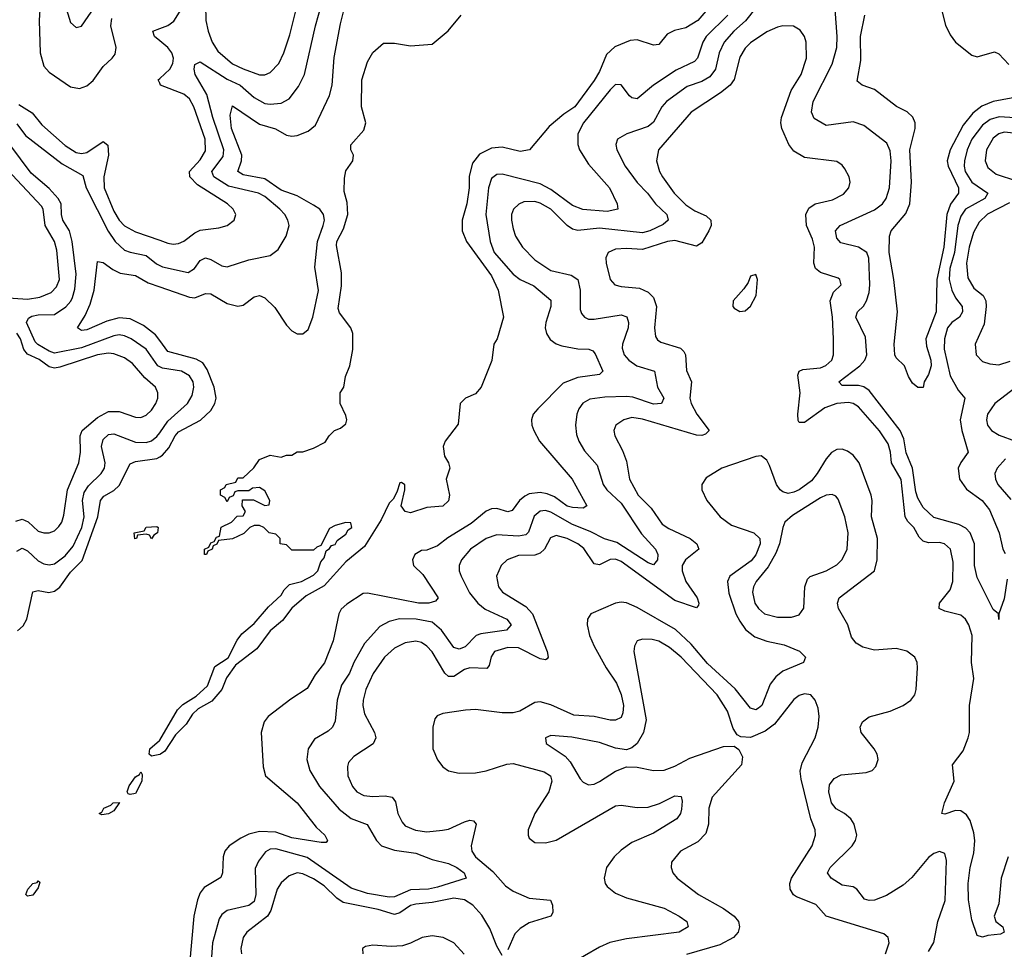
# Model space of a CAD drawing. Header units: inches. Extents: x 1843162 to 1959474, y 907081 to 1016326.
# Tile 610 of 656: x 1939481 to 1943131, y 974727 to 978173. Entities that reach past the tile are written whole.
import ezdxf

# ---------------------------------------------------------------- set-up
doc = ezdxf.new("R2010")
doc.units = ezdxf.units.IN
doc.header["$MEASUREMENT"] = 0
doc.layers.add('B9937', color=7, linetype='Continuous')
doc.layers.add('B9947', color=7, linetype='Continuous')

msp = doc.modelspace()

# ---------------------------------------------------------------- linework, layer by layer
at = {"layer": 'B9937', "color": 5}
for points, elevation in [([(1939557, 978230), (1939552.8, 978170), (1939556.4, 978050), (1939570, 978000.3), (1939590, 977977.8), (1939670, 977924.2), (1939702.3, 977917.7), (1939730, 977927.5), (1939753.2, 977946.8), (1939790, 977999.7), (1939824, 978030), (1939834.6, 978045.4), (1939838.8, 978070), (1939818.8, 978150), (1939823.2, 978176.8)], 520), ([(1939654.2, 978210), (1939670, 978162.4), (1939690, 978144.2), (1939710, 978148.8), (1939759.5, 978220.5)], 540), ([(1940000, 978094.2), (1939980.2, 978110), (1939974.4, 978130), (1940000, 978139.8)], 480), ([(1940000, 977937.5), (1939994.3, 977950), (1940000, 977955.2)], 480), ([(1939478.3, 977858.3), (1939527.8, 977827.8), (1939563.2, 977783.2), (1939650, 977706.1), (1939690, 977680.8), (1939710, 977676.5), (1939730, 977680.1), (1939790, 977721.6), (1939807.9, 977707.9), (1939810.7, 977670.7), (1939792.8, 977590), (1939794.8, 977550), (1939830, 977463.5), (1939850, 977430.1), (1939870, 977409.1), (1939910, 977386.9), (1940000, 977355.3)], 480), ([(1939470, 977786.7), (1939503.2, 977743.2), (1939637.9, 977637.9), (1939714.9, 977594.9), (1939728, 977550), (1939808.8, 977388.8), (1939835.4, 977350), (1939870, 977318.6), (1939890, 977310.5), (1939950, 977299), (1939987.7, 977267.7), (1940000, 977261.6)], 460), ([(1940000, 976886.5), (1939993.7, 976890), (1939950, 976950.8), (1939893.7, 976990), (1939870, 977000.6), (1939850, 977004.1), (1939830, 977001.1), (1939710, 976956.2), (1939610, 976937), (1939590, 976943.9), (1939548.6, 976968.6), (1939539, 976979), (1939506.9, 977050), (1939513.5, 977066.5), (1939526.2, 977073.8), (1939550, 977078.4), (1939610, 977079.9), (1939651.7, 977108.2), (1939671, 977129), (1939677.3, 977142.7), (1939685.7, 977174.3), (1939690.2, 977230), (1939676.1, 977350), (1939665.6, 977390), (1939641, 977430), (1939635.7, 977450), (1939634.6, 977490), (1939623.6, 977510), (1939590, 977547.2), (1939523.9, 977603.9), (1939444, 977710)], 460), ([(1939385.8, 977145.8), (1939510, 977136.8), (1939556.3, 977143.7), (1939598.2, 977161.8), (1939617.7, 977182.3), (1939628.3, 977210), (1939619, 977319), (1939610.2, 977350.2), (1939575.6, 977410), (1939567.7, 977470), (1939561.5, 977481.5), (1939435.8, 977615.8)], 480), ([(1940000, 976983.1), (1939984.3, 977004.3), (1939939.4, 977039.4), (1939890, 977063.4), (1939850, 977067.5), (1939804.5, 977055.5), (1939730, 977023), (1939710, 977020.4), (1939695.1, 977030), (1939723.8, 977076.2), (1939742.4, 977117.6), (1939756.8, 977170), (1939770, 977276), (1939790, 977272.4), (1939826.2, 977246.2), (1939853.2, 977233.2), (1939910, 977224.6), (1939957, 977197), (1940000, 977182.2)], 440), ([(1939466.5, 976313.5), (1939490, 976320.9), (1939511.9, 976311.9), (1939550, 976276.8), (1939570, 976270.8), (1939590, 976270.8), (1939610, 976277.7), (1939626.6, 976293.4), (1939636.7, 976310), (1939644.2, 976335.8), (1939658.1, 976430), (1939700.6, 976530), (1939707, 976570), (1939705.3, 976630), (1939712.8, 976650), (1939770, 976698.6), (1939810, 976719.9), (1939850, 976719.9), (1939910, 976698.9), (1939930, 976698.5), (1939950, 976706.8), (1939970, 976725.5), (1939985.2, 976750), (1939992.7, 976770), (1939993.1, 976790), (1939983.9, 976810), (1939945.5, 976845.5), (1939898.6, 976898.6), (1939870, 976918.8), (1939830, 976934.6), (1939810, 976936.6), (1939770, 976930.8), (1939630, 976884.4), (1939610, 976880.4), (1939590, 976885.6), (1939553.7, 976913.6), (1939510, 976932.6), (1939496.5, 976950), (1939484.4, 976990), (1939470, 977010.2)], 480), ([(1939470, 976202), (1939490, 976213.2), (1939510, 976203.8), (1939550, 976166.5), (1939570, 976155.7), (1939590, 976152), (1939610, 976155.3), (1939650, 976185.8), (1939679.2, 976220.8), (1939711.7, 976290), (1939720.2, 976330), (1939713.4, 976390), (1939720.1, 976419.9), (1939735.8, 976444.2), (1939782.6, 976490), (1939794.9, 976510), (1939797.5, 976530), (1939784, 976590), (1939790, 976617.1), (1939810, 976635.2), (1939830, 976637.1), (1939910, 976606.4), (1939950, 976605.9), (1939970, 976611.9), (1939990, 976627.2), (1940000, 976641.4)], 460), ([(1939472.9, 975907.1), (1939494.5, 975925.5), (1939507.6, 975950), (1939530, 976051.4), (1939550, 976057.1), (1939589.6, 976049.6), (1939610, 976053.9), (1939630, 976069.6), (1939670, 976125.2), (1939712.2, 976167.8), (1939771, 976330), (1939780.5, 976390), (1939793.1, 976406.9), (1939830, 976427.9), (1939850, 976445.9), (1939890, 976526.4), (1939910, 976534.8), (1939990, 976546), (1940000, 976552)], 440), ([(1940000, 975449.3), (1939970, 975442.4), (1939960.7, 975450), (1939963.5, 975470), (1939999.2, 975500.8), (1940000, 975502.2)], 420)]:
    msp.add_lwpolyline(points, dxfattribs=dict(at, elevation=elevation))
at = {"layer": 'B9937', "color": 5, "elevation": 420}
for points in [[(1939970, 976248), (1939962, 976262), (1939950, 976266), (1939918, 976262), (1939914, 976250), (1939908.4, 976248.4), (1939906, 976270), (1939942, 976278), (1939950, 976292), (1939990, 976294), (1939994, 976290), (1939992, 976270), (1939978, 976262)], [(1939890, 975300.7), (1939882.7, 975302.7), (1939879.5, 975310), (1939887.4, 975332.6), (1939910, 975365.5), (1939924.8, 975375.2), (1939930, 975384.7), (1939934.6, 975374.6), (1939934.3, 975350), (1939910, 975304.7)], [(1939785.6, 975225.6), (1939775.3, 975230), (1939785.4, 975234.6), (1939792.7, 975250), (1939818.5, 975261.5), (1939827, 975270), (1939850.5, 975270.5), (1939830, 975239.6), (1939810, 975228.7)], [(1939510, 974924.2), (1939503.6, 974930), (1939511.6, 974950), (1939529.7, 974970), (1939545.6, 974974.4), (1939550, 974980.7), (1939556.1, 974976.1), (1939550, 974954), (1939530, 974927.9)]]:
    msp.add_lwpolyline(points, close=True, dxfattribs=at)
at = {"layer": 'B9947', "color": 5}
for points, elevation in [([(1940168.9, 978288.9), (1940171.5, 978170), (1940179.2, 978130), (1940194.4, 978090), (1940215.7, 978055.7), (1940270, 978009), (1940310, 977990.1), (1940370, 977968.5), (1940390, 977968.9), (1940410, 977977.3), (1940441.2, 978010), (1940460.2, 978050), (1940483, 978117), (1940505.9, 978210)], 480), ([(1942877.9, 978290), (1942912.3, 978152.3), (1942930, 978116.3), (1942950, 978089.5), (1943010, 978041.9), (1943030, 978035.5), (1943094.1, 978054.1), (1943110, 978045.8), (1943147.2, 978007.2)], 440), ([(1940000, 977261.6), (1940010, 977256.6), (1940105, 977235), (1940129.6, 977250.5), (1940150, 977280.1), (1940170, 977289.5), (1940190, 977284.4), (1940230, 977260.1), (1940250, 977256.6), (1940330, 977282), (1940410, 977299), (1940439.4, 977320.6), (1940469.2, 977370.8), (1940479.8, 977410), (1940475, 977430), (1940464.4, 977450), (1940445.8, 977470), (1940390, 977517.3), (1940366.2, 977530), (1940255.5, 977555.5), (1940200.7, 977590), (1940193.2, 977610), (1940234.7, 977665.3), (1940237.8, 977690), (1940197.3, 977810), (1940175, 977895), (1940131.5, 977970), (1940127.6, 977990), (1940130, 978006.8), (1940150, 978016.5), (1940250, 977952.6), (1940298.5, 977930), (1940350, 977884.1), (1940390, 977862.7), (1940410, 977859.4), (1940450, 977863.6), (1940480.1, 977879.9), (1940515, 977925), (1940536.9, 977970), (1940577.4, 978150), (1940610.3, 978270)], 460), ([(1943140.8, 976099.2), (1943130, 976026), (1943110.3, 975970), (1943110, 975948.7), (1943109.3, 975970), (1943090, 975986.6), (1943030, 976105.1), (1943020.8, 976150), (1943019.9, 976230), (1943004.3, 976270), (1942987.8, 976287.8), (1942961.8, 976301.8), (1942870, 976326.9), (1942830, 976364.3), (1942810, 976399), (1942802.2, 976422.2), (1942790.2, 976510), (1942767.1, 976567.1), (1942758.8, 976618.8), (1942745.3, 976650), (1942630, 976797.7), (1942610, 976811.5), (1942590, 976817.1), (1942530, 976816.4), (1942517.2, 976830), (1942595.8, 976890), (1942613.2, 976910), (1942620.7, 976930), (1942616.4, 976996.4), (1942579.9, 977070), (1942586.3, 977090), (1942608.9, 977111.1), (1942620.4, 977130), (1942630, 977161.6), (1942632.8, 977190), (1942628.5, 977288.5), (1942621.1, 977310), (1942590, 977329.9), (1942525.1, 977345.1), (1942510, 977362.6), (1942505.4, 977390), (1942522, 977410), (1942650, 977467.8), (1942678.9, 977490), (1942692.6, 977510), (1942705.1, 977550), (1942711.7, 977650), (1942707.2, 977687.2), (1942694.8, 977714.8), (1942610, 977780.7), (1942570, 977794.6), (1942470, 977781.1), (1942426.5, 977806.5), (1942415.9, 977830), (1942421.7, 977870), (1942492.6, 978007.4), (1942509.9, 978070), (1942511.4, 978110), (1942499.2, 978280.8)], 460), ([(1940000, 977182.2), (1940110, 977144.2), (1940130, 977141.8), (1940170, 977157.4), (1940190, 977156.8), (1940250, 977120.7), (1940290, 977110.8), (1940310, 977115), (1940350, 977145.6), (1940370, 977150.2), (1940390, 977142.3), (1940426.3, 977106.3), (1940470, 977040.2), (1940490, 977019.8), (1940510, 977008.8), (1940530, 977008.6), (1940550, 977024.9), (1940567.9, 977070), (1940588.6, 977168.6), (1940575.4, 977255.4), (1940584.7, 977350), (1940606.1, 977410), (1940610.3, 977430), (1940607.5, 977450), (1940593.1, 977470), (1940570, 977485.6), (1940510, 977519.4), (1940450, 977540.4), (1940390, 977582.6), (1940310, 977597.2), (1940290, 977609.8), (1940303.4, 977650), (1940304.2, 977670), (1940265.9, 977770), (1940261, 977819), (1940270, 977853.4), (1940370, 977785.9), (1940428.8, 977768.8), (1940470, 977744.3), (1940490, 977740.8), (1940510, 977743.9), (1940550, 977760.1), (1940578.1, 977781.9), (1940630, 977892.2), (1940639.9, 977930), (1940646.9, 978033.1), (1940670, 978157.1), (1940692.3, 978247.7)], 440), ([(1942047.1, 978230), (1941994.3, 978170), (1941950, 978142.8), (1941907.7, 978132.3), (1941880.6, 978119.4), (1941850, 978080.9), (1941830, 978078.4), (1941770, 978098.7), (1941744.2, 978095.8), (1941687.4, 978072.6), (1941655.9, 978044.1), (1941630, 977981.2), (1941610, 977947), (1941539, 977850), (1941497.5, 977822.5), (1941443.1, 977776.9), (1941371.3, 977690), (1941335.8, 977684.2), (1941270, 977699.8), (1941230, 977696.5), (1941185.4, 977674.6), (1941159.2, 977640.8), (1941147.6, 977592.4), (1941146.9, 977550), (1941138.2, 977490), (1941121.1, 977430), (1941121.7, 977390), (1941136.8, 977350), (1941230, 977222.8), (1941254.7, 977170), (1941274.8, 977070), (1941251, 976990), (1941238.8, 976970), (1941230.6, 976909.4), (1941191.3, 976810), (1941170, 976786), (1941134, 976770), (1941114, 976750), (1941106.4, 976673.6), (1941058, 976610), (1941051.3, 976590), (1941055.3, 976555.3), (1941071, 976530), (1941076, 976510), (1941062, 976470), (1941074.8, 976410), (1941070, 976388.7), (1941049.3, 976369.3), (1940990, 976364), (1940930, 976345.2), (1940910, 976349), (1940895.3, 976370), (1940908.7, 976430), (1940908.4, 976448.4), (1940896.5, 976456.5), (1940890, 976456), (1940879.1, 976420.9), (1940864.9, 976395.1), (1940850, 976380.9), (1940821.5, 976318.5), (1940759.6, 976220.4), (1940690, 976162.4), (1940610, 976073.8), (1940542.5, 976037.5), (1940489.3, 975990.7), (1940454.8, 975945.2), (1940410, 975907.3), (1940359.5, 975840.5), (1940280.4, 975779.6), (1940247.6, 975732.4), (1940230.3, 975689.7), (1940193.1, 975646.9), (1940142.3, 975617.7), (1940121.6, 975598.4), (1940098.7, 975561.3), (1940058.2, 975521.8), (1940019, 975461), (1940002.8, 975450), (1940000, 975449.3)], 420), ([(1942210, 978216.2), (1942171.3, 978168.7), (1942127.8, 978130), (1942092.3, 978090), (1942073.8, 978050), (1942060.5, 977990), (1942039, 977961), (1942010, 977943.6), (1941955.1, 977924.9), (1941878.9, 977870), (1941861.5, 977850), (1941830, 977792.7), (1941810, 977776.6), (1941732, 977750), (1941696.5, 977730), (1941691.3, 977710), (1941694.7, 977690), (1941725.3, 977630), (1941769.4, 977569.4), (1941808.3, 977530), (1941837.9, 977490), (1941880.4, 977450), (1941885.1, 977430), (1941866.8, 977413.2), (1941817.1, 977390), (1941790, 977383.1), (1941630, 977399.4), (1941550, 977391.2), (1941530, 977396.7), (1941510, 977409.9), (1941450.4, 977470), (1941410, 977493.2), (1941390, 977499), (1941350, 977497.3), (1941330.6, 977489.4), (1941311.8, 977470), (1941304.5, 977450), (1941303.6, 977430), (1941310, 977398), (1941318.5, 977370), (1941345.3, 977330), (1941390, 977283), (1941450, 977243), (1941525.7, 977225.7), (1941550, 977210.1), (1941559.1, 977170), (1941558.6, 977098.6), (1941563.3, 977083.4), (1941574.9, 977070), (1941590, 977063.2), (1941610, 977062.1), (1941710, 977078.2), (1941731.5, 977071.5), (1941738.3, 977050), (1941735.9, 977030), (1941715.8, 976970), (1941714.6, 976954.6), (1941722, 976930), (1941738.8, 976910), (1941768.3, 976890), (1941834, 976870), (1941845.7, 976810), (1941868.6, 976770), (1941860.3, 976750), (1941830, 976748), (1941753.5, 976773.5), (1941730, 976776.4), (1941650, 976773.9), (1941594.3, 976765.7), (1941568.3, 976751.7), (1941553.2, 976730), (1941545.6, 976710), (1941540.8, 976670), (1941545.4, 976634.5), (1941554.1, 976610), (1941574.2, 976574.2), (1941621.3, 976521.3), (1941643.3, 976450), (1941657.9, 976430), (1941710, 976381.1), (1941786.2, 976266.2), (1941838, 976210), (1941846, 976190), (1941845.4, 976170), (1941830, 976152), (1941810, 976159.9), (1941694.2, 976234.2), (1941648.2, 976248.2), (1941595.9, 976275.9), (1941530, 976301.1), (1941450, 976347.1), (1941430, 976353.4), (1941410, 976350.8), (1941388, 976332), (1941366.9, 976273.1), (1941357.1, 976262.9), (1941330, 976258.3), (1941250, 976263.2), (1941210.2, 976250), (1941152.4, 976210), (1941119, 976170), (1941110.1, 976150), (1941110.1, 976130), (1941117.2, 976110), (1941148.1, 976048.1), (1941179.5, 976010), (1941207, 975987), (1941286.7, 975950), (1941302.6, 975930), (1941285.5, 975910), (1941190, 975896.2), (1941173.2, 975890), (1941132, 975848), (1941110, 975839.2), (1941090, 975845.6), (1941044.8, 975910), (1941010, 975938.9), (1940950.1, 975949.9), (1940888.7, 975951.3), (1940850, 975941.9), (1940816.1, 975923.9), (1940759.4, 975860.6), (1940719.8, 975790), (1940703.4, 975750), (1940673.8, 975706.2), (1940658, 975650), (1940650, 975572.7), (1940640.2, 975550), (1940625, 975535), (1940574, 975506), (1940550.2, 975470), (1940545.4, 975430), (1940557, 975390), (1940591.8, 975330), (1940665.7, 975245.7), (1940710, 975211.6), (1940769.1, 975189.1), (1940803.7, 975130), (1940822.7, 975110), (1940870, 975093.7), (1940950, 975083.3), (1941010, 975059), (1941070, 975044.7), (1941101.7, 975030), (1941129.1, 975010), (1941135.5, 974990), (1941030, 974956.5), (1940996.3, 974950), (1940930, 974946.5), (1940870, 974921.6), (1940850, 974919.6), (1940770, 974934.1), (1940710, 974953.2), (1940547.1, 975067.1), (1940430, 975099.2), (1940410, 975097.5), (1940392.1, 975087.9), (1940366.1, 975053.9), (1940353.7, 975026.3), (1940356, 974930), (1940350, 974904), (1940330, 974888.7), (1940249.7, 974870.3), (1940230, 974855.7), (1940220.4, 974839.6), (1940195.6, 974750), (1940190, 974662.8)], 460), ([(1940000, 978139.8), (1940030, 978151.3), (1940052.3, 978167.7), (1940079.7, 978210)], 480), ([(1940000, 975502.2), (1940065.7, 975614.3), (1940085.5, 975634.5), (1940134.7, 975665.3), (1940176.6, 975703.4), (1940204.9, 975775.1), (1940253.3, 975806.7), (1940286.8, 975873.2), (1940304.4, 975895.6), (1940350, 975934.9), (1940403.9, 975996.1), (1940450, 976039.3), (1940460.9, 976059.1), (1940480.7, 976079.3), (1940525.2, 976090), (1940570, 976114), (1940586, 976130), (1940597.2, 976162.8), (1940610, 976178), (1940616.5, 976203.5), (1940630, 976212), (1940636.5, 976223.5), (1940650, 976227.7), (1940658, 976242), (1940690, 976265.5), (1940698.6, 976281.4), (1940711.6, 976290), (1940708, 976308), (1940690, 976308.7), (1940650, 976298), (1940630, 976286), (1940596.9, 976223.1), (1940582, 976218), (1940570, 976206), (1940490, 976206), (1940470, 976226), (1940446, 976230), (1940446, 976250), (1940430, 976266), (1940406, 976270), (1940386, 976290), (1940370, 976298), (1940350, 976298), (1940334, 976290), (1940311.6, 976268.4), (1940270, 976248), (1940218, 976242), (1940212, 976228), (1940198, 976222), (1940194, 976210), (1940178, 976202), (1940174, 976190), (1940166, 976190), (1940166, 976210), (1940182, 976218), (1940190, 976234), (1940202, 976238), (1940210, 976254), (1940222, 976258), (1940228, 976292), (1940266, 976310), (1940287.3, 976332.7), (1940310, 976334), (1940318, 976350), (1940306, 976370), (1940307.3, 976392.7), (1940347.3, 976392.7), (1940390, 976372), (1940406, 976374), (1940408, 976390), (1940390, 976426), (1940370, 976438), (1940343.6, 976436.4), (1940330, 976426), (1940290, 976426), (1940278, 976422), (1940272.7, 976407.3), (1940258, 976402), (1940250, 976386), (1940242, 976402), (1940226, 976410), (1940226, 976430), (1940242, 976438), (1940246, 976450), (1940282, 976458), (1940290, 976474), (1940310, 976474), (1940348.4, 976511.6), (1940370, 976542), (1940410, 976558), (1940450, 976551.3), (1940470, 976558), (1940490, 976558), (1940510, 976571), (1940530, 976571.3), (1940570, 976584.7), (1940613.6, 976606.4), (1940628, 976630), (1940648, 976650), (1940670, 976658), (1940690, 976674), (1940694, 976690), (1940690, 976706), (1940669, 976750), (1940668.7, 976790), (1940682, 976810), (1940689.3, 976850), (1940705.2, 976890), (1940715.3, 976950), (1940715.3, 977010), (1940708.7, 977030), (1940666.6, 977086.6), (1940662, 977102), (1940673.5, 977186.5), (1940674.3, 977234.3), (1940655.4, 977335.4), (1940656.8, 977350), (1940681.9, 977398.1), (1940696.8, 977450), (1940694.7, 977494.8), (1940683.7, 977536.3), (1940684.7, 977584.7), (1940690, 977612), (1940715.3, 977650), (1940718, 977670), (1940708, 977690), (1940708.7, 977708.7), (1940756.3, 977763.7), (1940764.5, 977790), (1940748.4, 977850), (1940749.8, 977950), (1940770, 978016), (1940790, 978050.8), (1940830, 978086), (1940870, 978086), (1940930, 978076), (1941010, 978082), (1941069.1, 978130.9), (1941118, 978190)], 420), ([(1942106.5, 978190), (1942025.3, 978110), (1942013, 978090), (1941993.3, 978030), (1941981.9, 978018.1), (1941913.8, 977986.2), (1941829.8, 977930.2), (1941770, 977879.1), (1941750, 977882.9), (1941741.2, 977890), (1941710, 977931.3), (1941690, 977932), (1941670, 977913.3), (1941570.6, 977790), (1941549.6, 977750), (1941549.6, 977710), (1941556.6, 977690), (1941590, 977637.4), (1941666.8, 977550), (1941696.2, 977490), (1941697.6, 977470), (1941658.2, 977461.8), (1941568.8, 977468.8), (1941530, 977484.2), (1941450, 977542.7), (1941410, 977563.7), (1941270, 977600.4), (1941250, 977599.2), (1941230, 977584.5), (1941218.5, 977550), (1941209.4, 977450), (1941224.6, 977350), (1941239.9, 977310), (1941310, 977229.6), (1941336, 977210), (1941386.7, 977186.7), (1941450, 977132.7), (1941450.1, 977110), (1941430.7, 977050), (1941429.1, 977030), (1941433.8, 977010), (1941446.9, 976986.9), (1941470, 976970.7), (1941490, 976963.8), (1941550, 976952.2), (1941591.3, 976951.3), (1941605.4, 976945.4), (1941614.6, 976934.6), (1941642.8, 976870), (1941630, 976857.8), (1941550, 976846.7), (1941495, 976825), (1941401.1, 976730), (1941384.5, 976710), (1941378.4, 976690), (1941379.3, 976670), (1941386.5, 976650), (1941408.4, 976610), (1941529.4, 976470), (1941583.8, 976370), (1941570, 976361.7), (1941530, 976363.9), (1941510, 976369.9), (1941463.7, 976403.7), (1941435.7, 976415.7), (1941410, 976419.5), (1941370, 976414.6), (1941353.1, 976406.9), (1941333.8, 976390), (1941306.8, 976353.2), (1941290, 976348.7), (1941250, 976360.8), (1941230, 976359.5), (1941210, 976350.3), (1941154.9, 976305.1), (1941067.7, 976252.3), (1941030, 976222.1), (1940990, 976205.7), (1940970, 976205.3), (1940946.2, 976190), (1940936.5, 976170), (1940941, 976150), (1940975.9, 976115.9), (1941032.6, 976030), (1941022.2, 976017.8), (1940997.3, 976010), (1940959.3, 976010), (1940770, 976046.5), (1940754.1, 976045.9), (1940693.5, 976006.5), (1940673, 975987), (1940664.1, 975970), (1940643.1, 975870), (1940610.9, 975789.1), (1940576.5, 975743.5), (1940546.9, 975693.1), (1940485.8, 975654.2), (1940401.5, 975590), (1940387.4, 975570), (1940376.6, 975530), (1940383.2, 975403.2), (1940392.6, 975370), (1940509.1, 975270), (1940579.6, 975179.6), (1940612.6, 975150), (1940622.4, 975130), (1940617.5, 975122.5), (1940598, 975122), (1940490, 975140.2), (1940430, 975160.5), (1940370, 975162.9), (1940330, 975153.7), (1940301, 975139), (1940257.8, 975110), (1940241.9, 975090), (1940234.8, 975070), (1940232.4, 975010), (1940226.7, 974993.3), (1940164.5, 974955.5), (1940150, 974936.1), (1940140.3, 974910), (1940126, 974850), (1940110.1, 974670)], 440), ([(1943190, 977888), (1943090, 977869.2), (1943047.2, 977852.8), (1943013.6, 977826.4), (1942977.9, 977782.1), (1942930.6, 977690), (1942918.9, 977650), (1942922, 977630), (1942960.7, 977550), (1942960.4, 977530), (1942931.3, 977488.7), (1942918.2, 977450), (1942906.7, 977330), (1942880.9, 977210), (1942878.5, 977090), (1942839.9, 976990), (1942842.3, 976962.3), (1942858.9, 976910), (1942859.8, 976890), (1942850, 976857.4), (1942833.4, 976830), (1942830, 976808.7), (1942810, 976809.2), (1942790, 976825.2), (1942775.1, 976850), (1942761.2, 976890), (1942730, 976919.3), (1942725.1, 976930), (1942722.4, 976970), (1942734.3, 977090), (1942721.7, 977210), (1942704.4, 977310), (1942705.6, 977370), (1942711.6, 977390), (1942766.1, 977453.9), (1942781.1, 977490), (1942786.8, 977570), (1942780.1, 977690), (1942799.7, 977770), (1942799.7, 977790), (1942791.8, 977811.8), (1942770.8, 977830.8), (1942731.5, 977851.5), (1942650, 977913.5), (1942603.7, 977930), (1942585.5, 977945.5), (1942598.3, 978021.7), (1942597.6, 978110), (1942613.9, 978190)], 440), ([(1943145.4, 975070), (1943119.1, 974990), (1943110, 974895.3), (1943093.4, 974850), (1943098.8, 974830), (1943124.9, 974810), (1943130.4, 974790), (1943117, 974783), (1943070, 974778), (1943050, 974771.3), (1943030, 974777.6), (1943010, 974835.6), (1942997.8, 974910), (1942996.3, 974970), (1943003.7, 975030), (1943017.6, 975082.4), (1943020.9, 975130), (1943018.2, 975158.2), (1943004, 975204), (1942990, 975225.2), (1942970, 975239.6), (1942950, 975241.8), (1942910, 975227.1), (1942898.7, 975230), (1942909.1, 975269.1), (1942944.7, 975350), (1942938.9, 975410), (1942978.2, 975461.8), (1942997, 975510), (1943001.5, 975530), (1943002.2, 975630), (1943018.1, 975730), (1943009.5, 975790), (1943011.1, 975890), (1942999.4, 975930), (1942987, 975950), (1942970, 975965.7), (1942910, 975980.2), (1942888.7, 975990), (1942890.6, 976010), (1942930, 976059.7), (1942940.1, 976090), (1942941.7, 976161.7), (1942931.1, 976210), (1942909.6, 976230), (1942890, 976235), (1942850, 976233.3), (1942830, 976239.2), (1942814.7, 976254.7), (1942795.7, 976290), (1942772.9, 976312.9), (1942763.8, 976330), (1942748.5, 976468.5), (1942712.8, 976530), (1942709.1, 976570), (1942700.7, 976600.7), (1942668.5, 976648.5), (1942590, 976737.7), (1942570.2, 976750.2), (1942553.6, 976753.6), (1942510, 976750.5), (1942465.8, 976734.2), (1942390, 976679.4), (1942370, 976679.7), (1942367.1, 976687.1), (1942364.9, 976710), (1942373.9, 976790), (1942365.4, 976854.6), (1942370.5, 976869.5), (1942384.1, 976876), (1942450, 976882.5), (1942469.1, 976890.9), (1942491.1, 976910), (1942497.6, 976930), (1942497.7, 976990), (1942494.3, 977070), (1942485, 977130), (1942497.2, 977162.8), (1942525.7, 977190), (1942521.1, 977210), (1942515, 977215), (1942450, 977235.9), (1942430.8, 977250.8), (1942425, 977270), (1942427.1, 977330), (1942419.7, 977359.7), (1942397.7, 977410), (1942395.3, 977450), (1942406.2, 977473.8), (1942429.5, 977490.5), (1942494.4, 977505.6), (1942534.1, 977525.9), (1942555, 977550), (1942559.2, 977570), (1942555.1, 977590), (1942539.8, 977619.8), (1942530, 977633), (1942510, 977646.9), (1942390, 977662.5), (1942350, 977686), (1942331.5, 977710), (1942305.8, 977770), (1942302.2, 977790), (1942305.4, 977810), (1942340.1, 977910), (1942377.4, 977970), (1942396.9, 978030), (1942396.1, 978090), (1942389.9, 978109.9), (1942374.5, 978134.5), (1942348.9, 978148.9), (1942310, 978149.8), (1942290, 978144.9), (1942250, 978127.5), (1942190, 978086.4), (1942170, 978066.9), (1942150, 978033.8), (1942130, 977950.9), (1942114.5, 977930), (1942078.6, 977901.4), (1941969.4, 977830), (1941849.5, 977690), (1941841.2, 977650), (1941852.7, 977610), (1941863.9, 977590), (1941906.5, 977530), (1941950, 977486.7), (1941983.7, 977463.6), (1942025.9, 977445.9), (1942043.5, 977430), (1942043.9, 977410), (1942035.6, 977390), (1942010, 977346), (1941990, 977332.8), (1941910, 977353.9), (1941882.8, 977350), (1941790, 977321.1), (1941730, 977324.9), (1941690, 977322.1), (1941662.4, 977310), (1941653.7, 977290), (1941654.8, 977270), (1941670.1, 977210.1), (1941687.6, 977190), (1941710, 977183.7), (1941778, 977178), (1941810, 977163.2), (1941830, 977142.6), (1941841.5, 977110), (1941834.2, 977030), (1941838.4, 976998.4), (1941845.6, 976985.6), (1941857.3, 976977.3), (1941930, 976955), (1941943.3, 976943.3), (1941949.5, 976930), (1941952.9, 976872.9), (1941971.8, 976830), (1941965.4, 976770), (1941970.6, 976750), (1941991, 976710), (1942037, 976650), (1942023.5, 976636.5), (1942010, 976631.7), (1941990, 976633), (1941790, 976692.2), (1941750, 976697.8), (1941720.4, 976690), (1941690.4, 976670), (1941683.9, 976650), (1941687.2, 976630), (1941715.4, 976575.4), (1941730, 976535.8), (1941741.5, 976470), (1941773.3, 976410), (1941821.4, 976361.4), (1941862.9, 976302.9), (1941886.6, 976286.6), (1941966.6, 976250), (1941991.5, 976230), (1941999, 976210), (1941948.5, 976170), (1941937, 976150), (1941936.1, 976130), (1941950, 976090.1), (1941991.7, 976030), (1941998.9, 976010), (1941997.4, 976002.6), (1941990, 975993.1), (1941910, 976020.1), (1941710, 976164.7), (1941690, 976172.5), (1941670, 976172), (1941630, 976151.9), (1941610, 976155.3), (1941571.9, 976211.9), (1941550, 976229.9), (1941510, 976249.1), (1941470, 976260.9), (1941448.3, 976251.7), (1941426.7, 976210), (1941410, 976194.9), (1941390, 976187.4), (1941330, 976186.4), (1941288.1, 976170), (1941266, 976150), (1941248.7, 976110), (1941256.3, 976070), (1941270.2, 976050), (1941357.5, 975997.5), (1941381.8, 975970), (1941436.6, 975830), (1941440.2, 975810), (1941436.7, 975803.3), (1941430, 975799.3), (1941410, 975803.2), (1941330, 975844.3), (1941290, 975845.2), (1941241.4, 975830), (1941228.6, 975811.4), (1941221.8, 975778.2), (1941212.5, 975767.5), (1941150, 975769.9), (1941130, 975763.7), (1941090, 975737.7), (1941077.6, 975737.6), (1941070, 975737.8), (1941057.5, 975750), (1941009.6, 975829.6), (1940990, 975850.5), (1940970, 975863.6), (1940950, 975868.4), (1940910, 975863.1), (1940870, 975842.8), (1940833.5, 975810), (1940790.7, 975749.3), (1940764.5, 975690), (1940754.7, 975650), (1940753.4, 975630), (1940759.6, 975599.6), (1940795.8, 975530), (1940801.5, 975510), (1940791.3, 975488.7), (1940719.1, 975440.9), (1940700.4, 975419.6), (1940695.7, 975404.3), (1940697, 975370), (1940714.3, 975330), (1940730.2, 975310), (1940756.5, 975296.5), (1940790, 975292.6), (1940836.1, 975296.1), (1940861.5, 975290), (1940873.8, 975273.8), (1940883.3, 975230), (1940898.2, 975198.2), (1940910, 975184.6), (1940947.7, 975167.7), (1940990, 975161.8), (1941048, 975168), (1941070, 975172.6), (1941130, 975199.6), (1941150, 975205.1), (1941163.1, 975203.1), (1941172.7, 975190), (1941154.3, 975110), (1941157.6, 975090), (1941170.5, 975070), (1941235, 975015), (1941282.1, 974962.1), (1941310, 974942), (1941370, 974916.1), (1941448.2, 974908.2), (1941456.3, 974890), (1941456.7, 974863.3), (1941450.1, 974849.9), (1941370, 974825), (1941336.2, 974803.8), (1941316.6, 974783.4), (1941290, 974724.2)], 480), ([(1940000, 977955.2), (1940037.8, 977990), (1940049.1, 978010), (1940050.6, 978030), (1940044.6, 978050), (1940030.4, 978070), (1940000, 978094.2)], 480), ([(1940000, 977355.3), (1940030, 977344.7), (1940050, 977340.4), (1940070, 977342.7), (1940090, 977351.4), (1940130, 977383.1), (1940150, 977392.8), (1940219, 977401), (1940249.9, 977410.1), (1940276, 977430), (1940282, 977450), (1940272.9, 977470), (1940251.6, 977490), (1940140, 977560), (1940111.2, 977590), (1940110.8, 977610), (1940150, 977653.1), (1940170, 977686.7), (1940168.9, 977730), (1940127, 977850), (1940110, 977879.6), (1940090, 977896.5), (1940003.4, 977930), (1940000, 977937.5)], 480), ([(1943230, 977805.3), (1943112.2, 977812.2), (1943077.8, 977802.2), (1943050, 977782.3), (1943010.8, 977730), (1942993.2, 977690), (1942982.8, 977650), (1942981.4, 977630), (1942986.2, 977610), (1943010.5, 977570), (1943070.2, 977530), (1943058.3, 977510), (1942987.3, 977470), (1942970, 977443.9), (1942958.2, 977410), (1942946.1, 977310), (1942928.5, 977250), (1942926.8, 977210), (1942935.9, 977170), (1942950, 977141.4), (1942974.4, 977110), (1942976.1, 977090), (1942964.1, 977070), (1942936.8, 977050), (1942920.6, 977030), (1942908.6, 976990), (1942908.4, 976951.6), (1942930, 976852.2), (1942959.3, 976799.3), (1942984.2, 976770), (1942967, 976690), (1942972.8, 976650), (1942996.8, 976570), (1942969.1, 976530.9), (1942959.7, 976510), (1942964.2, 976470), (1942990, 976432.3), (1943048.4, 976390), (1943075.6, 976355.6), (1943111.7, 976270), (1943125.5, 976210), (1943133.8, 976193.8)], 460), ([(1943190, 977750.2), (1943130, 977755.6), (1943110, 977749.9), (1943090, 977733), (1943064.4, 977690), (1943059.4, 977650), (1943070, 977625), (1943100.6, 977600.6), (1943175.7, 977575.7)], 480), ([(1943150, 977493.6), (1943068.7, 977451.3), (1943037.4, 977422.6), (1943016.5, 977383.5), (1943000.2, 977330), (1942990.8, 977270), (1942995.8, 977215.8), (1943017.6, 977177.6), (1943052.2, 977150), (1943062.5, 977130), (1943064, 977110), (1943056.1, 977043.9), (1943022.2, 976970), (1943025.8, 976930), (1943050, 976906), (1943076.7, 976896.7), (1943110, 976893.9), (1943152.7, 976907.3)], 480), ([(1940000, 976552), (1940010, 976558), (1940034.4, 976585.6), (1940056.9, 976630), (1940070, 976645), (1940151.8, 976688.2), (1940190, 976724.3), (1940204.7, 976750), (1940209.9, 976770), (1940202.5, 976810), (1940176.4, 976876.4), (1940160.3, 976900.3), (1940134.8, 976914.8), (1940030, 976942.3), (1940000, 976983.1)], 440), ([(1940000, 976641.4), (1940030, 976684.1), (1940102.6, 976750), (1940119.9, 976780.1), (1940126.2, 976810), (1940123.6, 976830), (1940110, 976852.1), (1940080.4, 976870), (1940010, 976880.8), (1940000, 976886.5)], 460), ([(1943175.2, 976810), (1943095, 976750), (1943068.3, 976710), (1943065.1, 976690), (1943068.8, 976670), (1943082.7, 976650), (1943112.2, 976632.2), (1943172.1, 976610)], 480), ([(1942850, 974718.7), (1942870, 974751.7), (1942884.1, 974830), (1942912, 974908.1), (1942915.9, 975055.9), (1942910, 975081.4), (1942890, 975089.2), (1942870, 975081.8), (1942850, 975067.3), (1942787.4, 974992.6), (1942756.1, 974963.9), (1942694.4, 974925.6), (1942650, 974909), (1942630, 974907.9), (1942613, 974913), (1942584.5, 974950), (1942570, 974957.9), (1942530, 974963.8), (1942488.6, 974990), (1942474.8, 975010), (1942485.7, 975030), (1942566.6, 975110), (1942579.5, 975130), (1942583.7, 975150), (1942574, 975190), (1942561.4, 975210), (1942538.9, 975230), (1942507.5, 975247.6), (1942489.6, 975269.7), (1942480.9, 975310), (1942483.1, 975336.9), (1942499.9, 975360.1), (1942526.2, 975373.8), (1942618.3, 975381.7), (1942640.5, 975390), (1942655.1, 975404.9), (1942662.8, 975430), (1942659.4, 975450), (1942648.9, 975470), (1942600.7, 975530), (1942596.1, 975550), (1942605.3, 975570), (1942630, 975588.4), (1942708, 975610), (1942756.3, 975630), (1942784.4, 975650), (1942798.7, 975670), (1942803.5, 975690), (1942809.1, 975770), (1942807.2, 975790), (1942798.8, 975810), (1942770, 975831.9), (1942730, 975841.7), (1942650, 975835.8), (1942606.9, 975846.9), (1942581.3, 975861.3), (1942563.9, 975883.9), (1942551.3, 975930), (1942516.4, 975990), (1942512.6, 976010), (1942518.2, 976030), (1942649.1, 976130), (1942659.4, 976170), (1942660.5, 976250), (1942638.3, 976330), (1942641, 976390), (1942636.9, 976410), (1942592.2, 976530), (1942570, 976558.5), (1942550, 976573.5), (1942530, 976580.2), (1942510, 976578.9), (1942490, 976567.8), (1942470, 976545), (1942437.2, 976490), (1942416.1, 976463.9), (1942370.3, 976429.7), (1942350, 976420.9), (1942330, 976416.5), (1942310, 976422), (1942299.9, 976430), (1942286.1, 976450), (1942260.7, 976520.7), (1942250, 976539.7), (1942230, 976556), (1942210, 976554), (1942083.9, 976510), (1942025.7, 976474.3), (1942009.4, 976450), (1942009.5, 976430), (1942028.2, 976390), (1942077.5, 976330), (1942119.2, 976299.2), (1942202.3, 976270), (1942224.3, 976250), (1942226.2, 976230), (1942210, 976188.4), (1942192.7, 976167.3), (1942113.3, 976110), (1942104.9, 976090), (1942110, 976046.7), (1942136.1, 975970), (1942150, 975943), (1942172, 975912), (1942205.5, 975885.5), (1942250, 975869), (1942315.3, 975855.3), (1942371.9, 975831.9), (1942393.3, 975810), (1942386.4, 975790), (1942310, 975757.6), (1942283.3, 975736.7), (1942263.4, 975710), (1942232.1, 975630), (1942219.7, 975620.3), (1942210, 975614.2), (1942190, 975620.2), (1942132.5, 975692.5), (1942030, 975786.5), (1941970, 975857.6), (1941912, 975912), (1941770, 975994.3), (1941730, 976011.6), (1941710, 976014.1), (1941690, 976010.4), (1941598.6, 975970), (1941585.7, 975950), (1941584.3, 975930), (1941593.7, 975890), (1941610, 975850.2), (1941655.1, 975770), (1941693.1, 975713.1), (1941710.8, 975670.8), (1941718.6, 975630), (1941716.8, 975603.2), (1941710, 975586), (1941690, 975575.8), (1941670, 975576.5), (1941610, 975589.9), (1941535.2, 975595.2), (1941450, 975632.8), (1941410, 975643.7), (1941390, 975641.6), (1941334.7, 975610), (1941310, 975603), (1941270, 975603.1), (1941170, 975615.1), (1941133.7, 975613.7), (1941050, 975601.1), (1941028.3, 975591.7), (1941019.4, 975580.6), (1941012.1, 975550), (1941012.2, 975470), (1941030, 975429.1), (1941050, 975403.5), (1941070, 975388.6), (1941110, 975380.1), (1941170, 975381.3), (1941210, 975388.8), (1941286.8, 975413.2), (1941310, 975415), (1941425.1, 975385.1), (1941448.7, 975370), (1941454, 975350), (1941442.3, 975310), (1941390.1, 975230), (1941366.3, 975170), (1941365.2, 975150), (1941370, 975138.4), (1941390, 975122.7), (1941430, 975121.1), (1941470, 975131.5), (1941690, 975258.5), (1941710, 975261.4), (1941770, 975252.4), (1941810, 975253.5), (1941852.3, 975267.7), (1941910, 975295), (1941932.9, 975292.8), (1941936.1, 975276.1), (1941933.6, 975246.4), (1941930.1, 975229.9), (1941917.2, 975210), (1941830, 975157.3), (1941750, 975122.8), (1941710, 975093.7), (1941685.1, 975070), (1941656.2, 975030), (1941647.3, 974990), (1941651.6, 974970), (1941659.1, 974959.1), (1941690, 974934.2), (1941730, 974917.5), (1941870, 974878.6), (1941925.5, 974850), (1941954, 974830), (1941958.3, 974810), (1941925.5, 974790), (1941730, 974765.4), (1941668.4, 974751.6), (1941630, 974734.2), (1941518.9, 974670)], 520), ([(1943135.2, 976544.8), (1943104.6, 976510), (1943095.7, 976490), (1943097.6, 976470), (1943106.5, 976450), (1943154.7, 976394.7)], 480), ([(1942689.8, 974710), (1942704.4, 974750), (1942700.5, 974770), (1942684.4, 974784.4), (1942470, 974849.8), (1942432.7, 974892.7), (1942360.9, 974920.9), (1942348.8, 974928.8), (1942336.6, 974950), (1942335.5, 974970), (1942342.3, 974990), (1942418.4, 975110), (1942431.3, 975150), (1942429.2, 975170), (1942414, 975210), (1942377.2, 975357.2), (1942373.6, 975386.4), (1942381.6, 975418.4), (1942429.8, 975510), (1942440.4, 975550), (1942444, 975590), (1942440.5, 975620.5), (1942429.7, 975649.7), (1942414, 975670), (1942390, 975673.3), (1942370, 975667.3), (1942350, 975653), (1942279, 975561), (1942244.8, 975535.2), (1942190, 975512.2), (1942153.8, 975513.8), (1942141.1, 975521.1), (1942125.3, 975545.3), (1942104.3, 975610), (1942065.8, 975670), (1941932.9, 975810), (1941890, 975845.8), (1941850, 975868.5), (1941825.2, 975874.8), (1941790, 975876.2), (1941770, 975869.6), (1941759.7, 975850), (1941757.5, 975830), (1941802.8, 975577.2), (1941793.5, 975530), (1941770, 975489.7), (1941750, 975473.3), (1941730, 975466.3), (1941690, 975472.5), (1941630, 975493.6), (1941527.3, 975512.7), (1941450, 975519.1), (1941430.6, 975510), (1941432.7, 975490), (1941502.4, 975442.4), (1941521.6, 975421.6), (1941558, 975358), (1941570, 975345.7), (1941590, 975336.9), (1941610, 975339.1), (1941630, 975348.2), (1941690, 975386.9), (1941730, 975403.1), (1941770, 975402.3), (1941830, 975389.3), (1941870, 975390.2), (1941910, 975405.5), (1941964.5, 975435.5), (1942090, 975478.6), (1942130, 975479.3), (1942146.7, 975466.7), (1942160.3, 975440.2), (1942156.5, 975410), (1942047.8, 975290), (1942035, 975250), (1942034.5, 975190), (1942024.2, 975155.8), (1941995.3, 975124.7), (1941930.3, 975090), (1941897, 975050), (1941895.3, 975030), (1941902, 975010), (1941918, 974990), (1941997.2, 974930), (1942090, 974878.1), (1942129.4, 974850), (1942145.5, 974830), (1942149.4, 974810), (1942143.8, 974790), (1942126.4, 974770), (1942076.3, 974743.7), (1941952.7, 974707.3)], 540), ([(1941270, 974703.1), (1941250, 974738.5), (1941223.6, 974803.6), (1941193.5, 974853.5), (1941160.2, 974890), (1941129.4, 974909.4), (1941090, 974915.9), (1941010, 974900.1), (1940950, 974894), (1940930, 974889), (1940890, 974862.1), (1940870, 974855.3), (1940810, 974874), (1940680.4, 974900.4), (1940656.6, 974916.6), (1940610, 974962.2), (1940570, 974988.4), (1940530, 975007), (1940510, 975009.9), (1940480.4, 974999.6), (1940450, 974973.3), (1940435.7, 974950), (1940412, 974870), (1940399.9, 974850), (1940323.5, 974790), (1940309.6, 974770.4), (1940300.2, 974730), (1940302.9, 974710)], 480), ([(1941129, 974709), (1941090.6, 974750), (1941050.6, 974770.6), (1941010, 974776.9), (1940972.9, 974770), (1940930, 974748.8), (1940900.2, 974739.8), (1940857.4, 974737.4), (1940790, 974742), (1940763.4, 974736.6), (1940752.2, 974730), (1940753.4, 974710)], 520)]:
    msp.add_lwpolyline(points, dxfattribs=dict(at, elevation=elevation))
for points, elevation in [([(1942210, 977228.7), (1942190, 977222), (1942181.1, 977198.9), (1942164.6, 977175.4), (1942125.3, 977130), (1942124.4, 977110), (1942130, 977103), (1942150, 977090.6), (1942170, 977093.4), (1942190, 977110.8), (1942211.1, 977150), (1942216.2, 977210)], 520), ([(1942492.9, 976412.9), (1942470, 976409.8), (1942450, 976400.2), (1942345, 976335), (1942317.8, 976310), (1942309.6, 976290.4), (1942297.9, 976230), (1942284.4, 976195.6), (1942255.6, 976144.4), (1942210.9, 976090), (1942201.5, 976070), (1942197.5, 976050), (1942206.4, 976010), (1942219.3, 975990), (1942241.3, 975970), (1942290, 975958.1), (1942341.7, 975958.3), (1942370, 975966.4), (1942388.2, 975991.8), (1942391.3, 976070), (1942401.3, 976098.7), (1942411.3, 976108.7), (1942470, 976130.2), (1942510, 976152.1), (1942530, 976171.6), (1942548.3, 976210), (1942551.9, 976270), (1942539.8, 976330), (1942514.9, 976394.9), (1942506.2, 976406.2)], 540)]:
    msp.add_lwpolyline(points, close=True, dxfattribs=dict(at, elevation=elevation))

doc.saveas('drawing.dxf')
